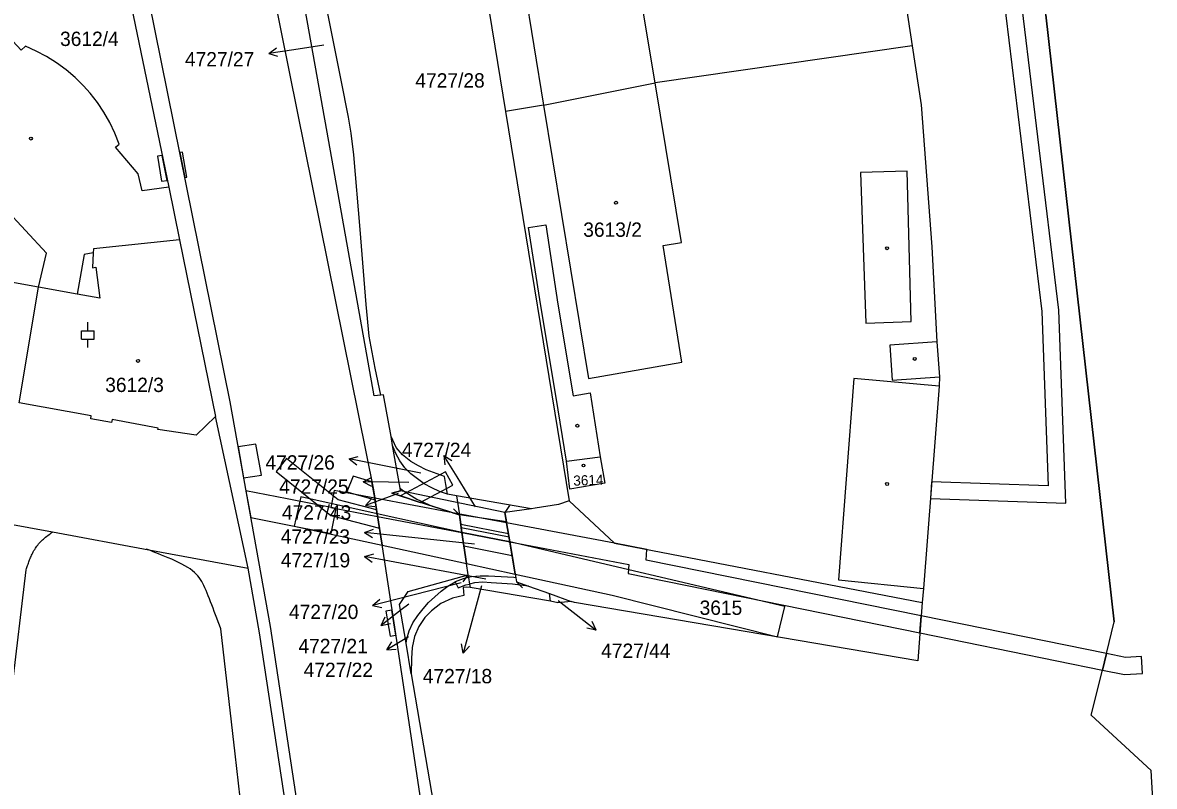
# Model space of a CAD drawing. Extents: x -756746 to -753363, y -1166406 to -1161727.
# Drawn here: x -754970.1 to -754835.9, y -1165629.2 to -1165538.7 of the extents above; entities that cross this region are included whole.
import ezdxf

# ---------------------------------------------------------------- set-up
doc = ezdxf.new("R2010")
doc.units = 0
for name, color, linetype in [('Hranice kat_území', 7, 'Continuous'), ('Hranice parcel', 7, 'Continuous'), ('Parcelní čísla', 7, 'Continuous'), ('Pop  PČ popisy', 7, 'Continuous'), ('Vnitřní kresba', 7, 'Continuous'), ('Věcná břemena k části', 7, 'Continuous'), ('Značky budov', 7, 'Continuous'), ('Značky kultur', 7, 'Continuous')]:
    doc.layers.add(name, color=color, linetype=linetype)

msp = doc.modelspace()

# ---------------------------------------------------------------- linework, layer by layer
at = {"layer": 'Hranice kat_území'}
msp.add_lwpolyline([(-754835.9, -1165634.2), (-754836.27, -1165627.33), (-754843.39, -1165620.76), (-754842.06, -1165615.43), (-754841.58, -1165613.48), (-754840.65, -1165609.71), (-754848.75, -1165537.76), (-754849.07, -1165534.89), (-754853.41, -1165509.79), (-754854.46, -1165505.43), (-754855.16, -1165502.51), (-754855.91, -1165499.4), (-754870.7, -1165447.85), (-754876.5, -1165440.55), (-754879.69, -1165422.96), (-754888.36, -1165408.21), (-754893.78, -1165394.44), (-754905.14, -1165365.54), (-754918.64, -1165332.88), (-754927.45, -1165310.11), (-754929.68, -1165304.4), (-754934.52, -1165292.05), (-754935.8, -1165289.03), (-754949.37, -1165208.56)], dxfattribs=at)
at = {"layer": 'Hranice parcel'}
for p, q in [((-754957.51, -1165535.12), (-754952.74, -1165558.2)), ((-754848.75, -1165537.76), (-754840.65, -1165609.71)), ((-754864.62, -1165541.45), (-754895.09, -1165545.82)), ((-754908.3, -1165548.46), (-754895.09, -1165545.82)), ((-754908.3, -1165548.46), (-754912.82, -1165549.21)), ((-754912.82, -1165549.21), (-754905.28, -1165595.38)), ((-754943.32, -1165603.34), (-754947.19, -1165585.39)), ((-754926.2, -1165588.8), (-754926.39, -1165587.76)), ((-754925.32, -1165593.87), (-754926.2, -1165588.8)), ((-754918.61, -1165594.77), (-754919.68, -1165594.59)), ((-754918.61, -1165594.77), (-754918.28, -1165597.04)), ((-754909.75, -1165596.3), (-754918.61, -1165594.77)), ((-754912.7, -1165597.87), (-754918.28, -1165597.04)), ((-754917.2, -1165604.46), (-754917.26, -1165604.14)), ((-754917.2, -1165604.46), (-754917.07, -1165605.23)), ((-754917.07, -1165605.23), (-754917, -1165605.64)), ((-754907.47, -1165607.27), (-754917, -1165605.64)), ((-754910.09, -1165605.48), (-754907.62, -1165606.36)), ((-754907.62, -1165606.36), (-754905.04, -1165607.29)), ((-754907.47, -1165607.27), (-754907.62, -1165606.36)), ((-754923.98, -1165615.89), (-754924.6, -1165612.25))]:
    msp.add_line(p, q, dxfattribs=at)
for points in [[(-754893.87, -1165919.46), (-754899.67, -1165881.69), (-754902.28, -1165864.2), (-754904.91, -1165847.27), (-754914.1, -1165786.01), (-754916.16, -1165772.03), (-754920.31, -1165744.22), (-754925.86, -1165707.53), (-754934.37, -1165652.04), (-754940.69, -1165610.27), (-754945.47, -1165583.65), (-754957.29, -1165524.97), (-754963.86, -1165505.86), (-754970.07, -1165475.28), (-754974.11, -1165441.89), (-754977.86, -1165423.12), (-754982.77, -1165403.72), (-754984.71, -1165394.8), (-754990.28, -1165381.95), (-754996.53, -1165351.07), (-755004.37, -1165309.56), (-755007.34, -1165270.19), (-755010.72, -1165249.36), (-755016.18, -1165250.63)], [(-754986.88, -1165279.38), (-754990.41, -1165279.86), (-754980.99, -1165331.36), (-754966.52, -1165403.04), (-754962.21, -1165426.7), (-754948.35, -1165495.48), (-754937.5, -1165549.21), (-754928.46, -1165594.05), (-754928.31, -1165595.05), (-754927.98, -1165597.22), (-754926.04, -1165609.85), (-754919.91, -1165650.59), (-754911.7, -1165704.69), (-754902.24, -1165767.33), (-754892.9, -1165829.68), (-754885.35, -1165879.53), (-754876.62, -1165937.17), (-754872.47, -1165981.85), (-754871.4, -1165985.78), (-754868.4, -1165989.67), (-754864.36, -1165991.91), (-754859.05, -1165992.04), (-754854.87, -1165991.29)], [(-754931.59, -1165429.89), (-754918.92, -1165511.91), (-754912.82, -1165549.21)], [(-754895.69, -1165437.15), (-754894.22, -1165441.76), (-754880.94, -1165472.06), (-754876.12, -1165487.14), (-754868.61, -1165517.43), (-754866.04, -1165532.02), (-754864.62, -1165541.45)], [(-754895.09, -1165545.82), (-754899.72, -1165517.93), (-754912.91, -1165520.3), (-754908.3, -1165548.46)], [(-754927.61, -1165582.83), (-754928.28, -1165579.65), (-754928.96, -1165575.86), (-754929.34, -1165572.1), (-754930.06, -1165563.21), (-754930.81, -1165554.35), (-754931.1, -1165551.8), (-754931.41, -1165549.89), (-754932.28, -1165545.5), (-754934.41, -1165534.97), (-754934.98, -1165532.8), (-754935.69, -1165530.84), (-754936.76, -1165528), (-754939.21, -1165521.4), (-754939.56, -1165520.3)], [(-754927.61, -1165582.83), (-754928.4, -1165582.93), (-754933.77, -1165552.78), (-754939.56, -1165520.3)], [(-754969.73, -1165541.48), (-754970.24, -1165541.96), (-754972.81, -1165539.2), (-754983.31, -1165548.72)], [(-754958.61, -1165553.08), (-754959.12, -1165551.78), (-754959.73, -1165550.52), (-754960.43, -1165549.3), (-754961.2, -1165548.14), (-754962.07, -1165547.04), (-754962.84, -1165546.17), (-754963.84, -1165545.19), (-754964.91, -1165544.28), (-754966.04, -1165543.45), (-754967.22, -1165542.71), (-754968.45, -1165542.05), (-754969.73, -1165541.48)], [(-754864.62, -1165541.45), (-754863.56, -1165548.41), (-754862.26, -1165565.27), (-754861.67, -1165576.52), (-754861.37, -1165580.67), (-754861.41, -1165581.77), (-754863.28, -1165605.75), (-754863.41, -1165607.42)], [(-754952.74, -1165558.2), (-754955.87, -1165558.6), (-754956.35, -1165556.61), (-754959.04, -1165553.44), (-754958.61, -1165553.08)], [(-754970.47, -1165583.74), (-754968.18, -1165570.03), (-754967.24, -1165566), (-754974.75, -1165557.95), (-754976.99, -1165555.55)], [(-754952.74, -1165558.2), (-754951.47, -1165564.42), (-754947.19, -1165585.39)], [(-754926.39, -1165587.76), (-754927.26, -1165582.79), (-754927.61, -1165582.83)], [(-754947.19, -1165585.39), (-754949.5, -1165587.6), (-754954.02, -1165586.91), (-754953.99, -1165586.76), (-754959.45, -1165585.71), (-754959.52, -1165586.1), (-754961.99, -1165585.66), (-754961.92, -1165585.28), (-754970.47, -1165583.74)], [(-755034.44, -1165586.5), (-755032.12, -1165587.03), (-755019.62, -1165589.29), (-755017.74, -1165589.61), (-755013.51, -1165590.46), (-755009.69, -1165591.07), (-755005.44, -1165591.89), (-755003.56, -1165592.26), (-754989.4, -1165594.83), (-754985.87, -1165595.48), (-754980.6, -1165596.47), (-754966.52, -1165599.06), (-754955.09, -1165601.17), (-754943.32, -1165603.34)], [(-754919.68, -1165594.59), (-754919.89, -1165593.42), (-754920.03, -1165592.5), (-754922.21, -1165591.7), (-754923.14, -1165591.24), (-754924.02, -1165590.71), (-754925.03, -1165589.92), (-754925.76, -1165589.04), (-754926.39, -1165587.76)], [(-754919.68, -1165594.59), (-754920.65, -1165594.28), (-754921.54, -1165593.84), (-754922.44, -1165593.34), (-754923.26, -1165592.77), (-754924.03, -1165592.16), (-754924.77, -1165591.44), (-754925.34, -1165590.63), (-754925.83, -1165589.75), (-754926.2, -1165588.8)], [(-754905.58, -1165590.65), (-754901.58, -1165590.14), (-754901.04, -1165593.29), (-754905.18, -1165593.97), (-754905.58, -1165590.65)], [(-754921.52, -1165596), (-754922.92, -1165595.55), (-754925.27, -1165594.79), (-754926.3, -1165594.46), (-754925.26, -1165594.19), (-754925.32, -1165593.87)], [(-754925.32, -1165593.87), (-754925.02, -1165594.09), (-754923.32, -1165595.17), (-754921.52, -1165596)], [(-754918.28, -1165597.04), (-754919.07, -1165596.79), (-754919.55, -1165596.63), (-754921.52, -1165596)], [(-754909.75, -1165596.3), (-754912.88, -1165596.77), (-754912.7, -1165597.87)], [(-754905.28, -1165595.38), (-754906.55, -1165595.82), (-754909.29, -1165596.23), (-754909.75, -1165596.3)], [(-754905.28, -1165595.38), (-754899.89, -1165600.39), (-754863.41, -1165607.42)], [(-754917.26, -1165604.14), (-754917.45, -1165602.81), (-754917.75, -1165600.72), (-754917.98, -1165599.13), (-754918.06, -1165598.58), (-754918.12, -1165598.13), (-754918.28, -1165597.04)], [(-754912.7, -1165597.87), (-754912.68, -1165597.99), (-754912.31, -1165600.22), (-754912.03, -1165601.85), (-754911.66, -1165604.07), (-754911.59, -1165604.49)], [(-754932.75, -1165671.77), (-754941.97, -1165611.03), (-754943.32, -1165603.34)], [(-754924.6, -1165612.25), (-754925.39, -1165607.64), (-754924.37, -1165606.12), (-754917.26, -1165604.14)], [(-754917.2, -1165604.46), (-754917.82, -1165604.6), (-754918.77, -1165604.98)], [(-754911.59, -1165604.49), (-754911.82, -1165604.46), (-754914.82, -1165604.29), (-754915.82, -1165604.29), (-754916.85, -1165604.39), (-754917.2, -1165604.46)], [(-754924.6, -1165612.25), (-754924.53, -1165611.74), (-754924.23, -1165610.77), (-754923.8, -1165609.83), (-754923.21, -1165608.96), (-754922.57, -1165608.17), (-754921.93, -1165607.43), (-754921.2, -1165606.74), (-754920.46, -1165606.09), (-754919.64, -1165605.47), (-754918.77, -1165604.98)], [(-754917, -1165605.64), (-754917.44, -1165605.59), (-754917.84, -1165605.65), (-754917.74, -1165606.58), (-754919.11, -1165606.89), (-754920.48, -1165607.55), (-754921.6, -1165608.39), (-754922.37, -1165609.21), (-754923.1, -1165610.28), (-754923.61, -1165611.46), (-754923.88, -1165612.76), (-754923.97, -1165614.06), (-754923.98, -1165615.89)], [(-754918.77, -1165604.98), (-754918.44, -1165605.69), (-754917.51, -1165605.32), (-754917.07, -1165605.23)], [(-754910.09, -1165605.48), (-754912, -1165605.24), (-754914.5, -1165605.09), (-754915.5, -1165605.02), (-754916.5, -1165605.1), (-754917.07, -1165605.23)], [(-754911.59, -1165604.49), (-754911.51, -1165604.97), (-754910.09, -1165605.48)], [(-754905.04, -1165607.29), (-754906.6, -1165607.45), (-754907.47, -1165607.27)], [(-754863.41, -1165607.42), (-754863.95, -1165614.33), (-754904.64, -1165607.43), (-754905.04, -1165607.29)], [(-754839.18, -1165652.65), (-754835.9, -1165634.2), (-754836.27, -1165627.33), (-754843.39, -1165620.76), (-754842.06, -1165615.43), (-754841.58, -1165613.48), (-754840.65, -1165609.71)], [(-754923.98, -1165615.89), (-754912.58, -1165682.53), (-754887.89, -1165840.42), (-754864.72, -1165988.62), (-754860.06, -1165990.02), (-754855.25, -1165989.37)]]:
    msp.add_lwpolyline(points, dxfattribs=at)
at = {"layer": 'Pop  PČ popisy'}
for p, q in [((-754934.35, -1165541.37), (-754937.92, -1165541.9)), ((-754940.89, -1165542.32), (-754939.97, -1165541.68)), ((-754937.92, -1165541.9), (-754940.89, -1165542.32)), ((-754940.89, -1165542.32), (-754939.83, -1165542.67)), ((-754931.35, -1165590.41), (-754930.27, -1165590.11)), ((-754928.4, -1165590.98), (-754931.35, -1165590.41)), ((-754931.35, -1165590.41), (-754930.46, -1165591.09)), ((-754922.85, -1165592.09), (-754928.4, -1165590.98)), ((-754918.54, -1165592.53), (-754920.13, -1165589.99)), ((-754920.13, -1165589.99), (-754919.18, -1165590.57)), ((-754920.13, -1165589.99), (-754920.02, -1165591.1)), ((-754929.7, -1165593.11), (-754928.69, -1165592.62)), ((-754926.7, -1165593.16), (-754929.7, -1165593.11)), ((-754929.7, -1165593.11), (-754928.71, -1165593.63)), ((-754924.29, -1165593.2), (-754926.7, -1165593.16)), ((-754916.36, -1165596.07), (-754918.54, -1165592.53)), ((-754926.6, -1165594.89), (-754929.42, -1165595.92)), ((-754925.56, -1165594.51), (-754926.6, -1165594.89)), ((-754929.42, -1165595.92), (-754928.65, -1165595.1)), ((-754929.42, -1165595.92), (-754928.31, -1165596.04)), ((-754929.53, -1165599.11), (-754928.48, -1165598.71)), ((-754926.54, -1165599.42), (-754929.53, -1165599.11)), ((-754929.53, -1165599.11), (-754928.58, -1165599.71)), ((-754916.48, -1165600.49), (-754926.54, -1165599.42)), ((-754929.52, -1165601.95), (-754928.44, -1165601.65)), ((-754926.57, -1165602.52), (-754929.52, -1165601.95)), ((-754929.52, -1165601.95), (-754928.63, -1165602.63)), ((-754915.16, -1165604.64), (-754926.57, -1165602.52)), ((-754918.06, -1165605.09), (-754925.66, -1165607.03)), ((-754915.68, -1165605.45), (-754917.05, -1165610.53)), ((-754925.66, -1165607.03), (-754928.57, -1165607.76)), ((-754928.57, -1165607.76), (-754927.72, -1165607.03)), ((-754928.57, -1165607.76), (-754927.48, -1165608)), ((-754925.19, -1165608.3), (-754927.56, -1165610.15)), ((-754924.28, -1165607.6), (-754925.19, -1165608.3)), ((-754906.56, -1165607.2), (-754904.44, -1165608.84)), ((-754927.56, -1165610.15), (-754927.07, -1165609.14)), ((-754904.44, -1165608.84), (-754902.08, -1165610.69)), ((-754902.08, -1165610.69), (-754902.56, -1165609.68)), ((-754927.56, -1165610.15), (-754926.46, -1165609.93)), ((-754917.05, -1165610.53), (-754917.83, -1165613.43)), ((-754902.08, -1165610.69), (-754903.17, -1165610.47)), ((-754924.33, -1165611.49), (-754926.9, -1165613.04)), ((-754926.9, -1165613.04), (-754926.3, -1165612.09)), ((-754917.83, -1165613.43), (-754918.05, -1165612.33)), ((-754926.9, -1165613.04), (-754925.79, -1165612.95)), ((-754917.83, -1165613.43), (-754917.08, -1165612.59))]:
    msp.add_line(p, q, dxfattribs=at)
at = {"layer": 'Vnitřní kresba'}
for p, q in [((-754891.94, -1165564.75), (-754895.09, -1165545.82)), ((-754908.3, -1165548.46), (-754902.99, -1165580.85)), ((-754865.2, -1165556.28), (-754870.73, -1165556.45)), ((-754870.73, -1165556.45), (-754870.11, -1165574.31)), ((-754864.74, -1165574.11), (-754865.2, -1165556.28)), ((-754910.11, -1165562.97), (-754908.05, -1165562.64)), ((-754908.05, -1165562.64), (-754906.6, -1165572.06)), ((-754908.64, -1165572.24), (-754910.11, -1165562.97)), ((-754961.66, -1165565.51), (-754961.68, -1165565.96)), ((-754951.47, -1165564.42), (-754961.66, -1165565.51)), ((-754894.12, -1165565.11), (-754891.94, -1165564.75)), ((-754891.92, -1165578.93), (-754894.12, -1165565.11)), ((-754962.77, -1165566.16), (-754963.6, -1165570.85)), ((-754961.68, -1165565.96), (-754962.77, -1165566.16)), ((-754961.68, -1165565.96), (-754961.77, -1165567.73)), ((-754961.77, -1165567.73), (-754961.37, -1165567.68)), ((-754961.37, -1165567.68), (-754960.89, -1165571.34)), ((-754968.18, -1165570.03), (-754971.9, -1165569.36)), ((-754963.6, -1165570.85), (-754968.18, -1165570.03)), ((-754960.89, -1165571.34), (-754963.6, -1165570.85)), ((-754906.81, -1165583.11), (-754908.64, -1165572.24)), ((-754906.6, -1165572.06), (-754904.81, -1165582.91)), ((-754870.11, -1165574.31), (-754864.74, -1165574.11)), ((-754861.67, -1165576.52), (-754867.27, -1165576.92)), ((-754867.27, -1165576.92), (-754866.98, -1165581.07)), ((-754902.99, -1165580.85), (-754891.92, -1165578.93)), ((-754871.52, -1165580.86), (-754873.34, -1165604.72)), ((-754861.41, -1165581.77), (-754871.52, -1165580.86)), ((-754866.98, -1165581.07), (-754861.37, -1165580.67)), ((-754904.81, -1165582.91), (-754902.79, -1165582.57)), ((-754902.79, -1165582.57), (-754901.58, -1165590.14)), ((-754905.58, -1165590.65), (-754906.81, -1165583.11)), ((-754918.97, -1165596.32), (-754918.28, -1165597.04)), ((-754912.33, -1165595.93), (-754912.88, -1165596.77)), ((-754973.5, -1165635.9), (-754969.64, -1165603.54)), ((-754917.82, -1165604.97), (-754917.26, -1165604.14)), ((-754910.8, -1165605.68), (-754911.51, -1165604.97)), ((-754873.34, -1165604.72), (-754863.28, -1165605.75)), ((-754944.88, -1165625.38), (-754946.58, -1165610.53)), ((-754944.28, -1165630.59), (-754944.88, -1165625.38))]:
    msp.add_line(p, q, dxfattribs=at)
for points in [[(-754969.64, -1165603.54), (-754969.6, -1165603.41), (-754969.56, -1165603.28), (-754969.51, -1165603.15), (-754969.47, -1165603.02), (-754969.42, -1165602.88), (-754969.38, -1165602.75), (-754969.33, -1165602.62), (-754969.28, -1165602.49), (-754969.23, -1165602.35), (-754969.18, -1165602.22), (-754969.12, -1165602.08), (-754969.06, -1165601.95), (-754969, -1165601.81), (-754968.93, -1165601.68), (-754968.86, -1165601.54), (-754968.79, -1165601.41), (-754968.71, -1165601.27), (-754968.63, -1165601.13), (-754968.55, -1165601), (-754968.46, -1165600.87), (-754968.37, -1165600.74), (-754968.27, -1165600.61), (-754968.17, -1165600.48), (-754968.06, -1165600.36), (-754967.95, -1165600.24), (-754967.83, -1165600.12), (-754967.71, -1165600.01), (-754967.59, -1165599.9), (-754967.46, -1165599.79), (-754967.33, -1165599.68), (-754967.2, -1165599.57), (-754967.07, -1165599.47), (-754966.93, -1165599.37), (-754966.8, -1165599.27), (-754966.66, -1165599.16), (-754966.52, -1165599.06)], [(-754946.58, -1165610.53), (-754946.73, -1165610.11), (-754946.89, -1165609.7), (-754947.04, -1165609.29), (-754947.19, -1165608.88), (-754947.34, -1165608.48), (-754947.49, -1165608.09), (-754947.64, -1165607.71), (-754947.78, -1165607.33), (-754947.92, -1165606.97), (-754948.06, -1165606.63), (-754948.19, -1165606.3), (-754948.32, -1165605.99), (-754948.44, -1165605.7), (-754948.57, -1165605.42), (-754948.69, -1165605.16), (-754948.82, -1165604.92), (-754948.97, -1165604.69), (-754949.12, -1165604.47), (-754949.29, -1165604.25), (-754949.48, -1165604.05), (-754949.69, -1165603.85), (-754949.92, -1165603.65), (-754950.19, -1165603.45), (-754950.49, -1165603.26), (-754950.82, -1165603.06), (-754951.19, -1165602.87), (-754951.57, -1165602.68), (-754951.97, -1165602.49), (-754952.38, -1165602.3), (-754952.79, -1165602.12), (-754953.19, -1165601.96), (-754953.58, -1165601.8), (-754953.94, -1165601.65), (-754954.27, -1165601.52), (-754954.57, -1165601.41), (-754954.82, -1165601.31), (-754955.02, -1165601.23), (-754955.18, -1165601.17), (-754955.29, -1165601.12), (-754955.37, -1165601.09), (-754955.41, -1165601.07), (-754955.42, -1165601.07), (-754955.4, -1165601.07), (-754955.36, -1165601.08), (-754955.31, -1165601.1), (-754955.24, -1165601.12), (-754955.17, -1165601.14), (-754955.09, -1165601.17)]]:
    msp.add_lwpolyline(points, dxfattribs=at)
at = {"layer": 'Věcná břemena k části'}
for points in [[(-754852.22, -1165531.64), (-754855.21, -1165515.77), (-754861.15, -1165491.4), (-754869.76, -1165462.6), (-754871.67, -1165463.17), (-754863.09, -1165491.92), (-754854.2, -1165531.94), (-754849.23, -1165572.93), (-754848.48, -1165593.58), (-754862.3, -1165593.12), (-754862.45, -1165595.11), (-754846.4, -1165595.65), (-754847.23, -1165572.77)], [(-754954.07, -1165554.52), (-754953.58, -1165557.49), (-754952.91, -1165557.38), (-754953.52, -1165554.43)], [(-754951.43, -1165554.08), (-754950.83, -1165557.04), (-754950.61, -1165557), (-754951.1, -1165554.03)], [(-754944.52, -1165588.96), (-754943.86, -1165592.63), (-754941.76, -1165592.32), (-754942.42, -1165588.65)], [(-754927.76, -1165598.61), (-754928.09, -1165596.45), (-754932.64, -1165595.25), (-754938.78, -1165590.35), (-754940.02, -1165591.91), (-754933.53, -1165597.09)], [(-754925.27, -1165594.79), (-754922.92, -1165595.55), (-754919.08, -1165593.5), (-754919.92, -1165591.93)], [(-754928.28, -1165595.25), (-754928.65, -1165593.13), (-754930.87, -1165592.43), (-754931.64, -1165594.29)], [(-754943.58, -1165594.18), (-754943.01, -1165597.35), (-754939.26, -1165598.08), (-754933.47, -1165599.23), (-754932.89, -1165596.28), (-754938.68, -1165595.14)], [(-754937.85, -1165598.38), (-754927.45, -1165600.64), (-754928.02, -1165596.91), (-754937.09, -1165594.91)], [(-754933.51, -1165596.16), (-754932.89, -1165596.28), (-754927.98, -1165597.22), (-754928.31, -1165595.05), (-754933.12, -1165594.14)], [(-754919.07, -1165596.79), (-754928.31, -1165595.05), (-754927.98, -1165597.22), (-754917.98, -1165599.13), (-754918.28, -1165597.04)], [(-754925.26, -1165594.19), (-754926.3, -1165594.46), (-754918.28, -1165597.04), (-754918.12, -1165598.13), (-754912.47, -1165599.23), (-754912.88, -1165596.77)], [(-754917.45, -1165602.81), (-754917.98, -1165599.13), (-754928.02, -1165596.91), (-754927.45, -1165600.64)], [(-754919.07, -1165596.79), (-754918.28, -1165597.04), (-754917.98, -1165599.13), (-754912.31, -1165600.22), (-754912.68, -1165597.99)], [(-754918.06, -1165598.58), (-754917.75, -1165600.72), (-754912.03, -1165601.85), (-754912.39, -1165599.68)], [(-754896.06, -1165601.13), (-754899.89, -1165600.39), (-754912.68, -1165597.99), (-754912.31, -1165600.22), (-754898.2, -1165602.92), (-754898.28, -1165603.99), (-754863.69, -1165611.03), (-754863.53, -1165609.02), (-754896.16, -1165602.39)], [(-754917.98, -1165599.13), (-754917.45, -1165602.81), (-754911.66, -1165604.07), (-754912.31, -1165600.22)], [(-754912.31, -1165600.22), (-754911.66, -1165604.07), (-754900.16, -1165606.56), (-754880.58, -1165611.51), (-754879.69, -1165607.88)], [(-754926.99, -1165608.44), (-754926.47, -1165611.41), (-754925.82, -1165611.3), (-754926.04, -1165609.85), (-754926.28, -1165608.32)], [(-754863.53, -1165609.02), (-754863.69, -1165611.03), (-754842.06, -1165615.43), (-754841.58, -1165613.48)], [(-754839.46, -1165615.96), (-754837.29, -1165615.83), (-754837.41, -1165613.83), (-754839.32, -1165613.94), (-754841.58, -1165613.48), (-754842.06, -1165615.43)]]:
    msp.add_lwpolyline(points, close=True, dxfattribs=at)
at = {"layer": 'Značky budov'}
for centre in [(-754969.08, -1165552.42), (-754899.72, -1165560.03), (-754867.58, -1165565.43), (-754956.38, -1165578.78), (-754864.3, -1165578.54), (-754904.3, -1165586.47), (-754903.57, -1165591.18), (-754867.58, -1165593.37)]:
    msp.add_circle(centre, 0.175, dxfattribs=at)
at = {"layer": 'Značky kultur'}
for p, q in [((-754962.34, -1165575.2), (-754962.34, -1165574.2)), ((-754963.09, -1165575.2), (-754961.59, -1165575.2)), ((-754963.09, -1165576.2), (-754963.09, -1165575.2)), ((-754963.09, -1165576.2), (-754961.59, -1165576.2)), ((-754962.34, -1165577.2), (-754962.34, -1165576.2)), ((-754961.59, -1165576.2), (-754961.59, -1165575.2))]:
    msp.add_line(p, q, dxfattribs=at)

# ---------------------------------------------------------------- texts
at = {"layer": 'Parcelní čísla'}
for s, p in [('3612/4', (-754965.62, -1165541.45)), ('4727/27', (-754950.82, -1165543.87)), ('4727/28', (-754923.5, -1165546.38)), ('3613/2', (-754903.6, -1165564.07)), ('3612/3', (-754960.27, -1165582.47)), ('4727/24', (-754925.1, -1165590.18)), ('4727/26', (-754941.27, -1165591.67)), ('4727/25', (-754939.64, -1165594.53)), ('4727/43', (-754939.32, -1165597.59)), ('4727/23', (-754939.46, -1165600.45)), ('4727/19', (-754939.45, -1165603.26)), ('4727/20', (-754938.48, -1165609.38)), ('3615', (-754889.81, -1165608.89)), ('4727/21', (-754937.36, -1165613.43)), ('4727/44', (-754901.48, -1165613.99)), ('4727/22', (-754936.74, -1165616.26)), ('4727/18', (-754922.62, -1165617))]:
    msp.add_text(s, height=1.7, dxfattribs=at).set_placement(p)
msp.add_text('3614', height=1.2, rotation=2, dxfattribs=at).set_placement((-754904.76, -1165593.58))

doc.saveas('drawing.dxf')
